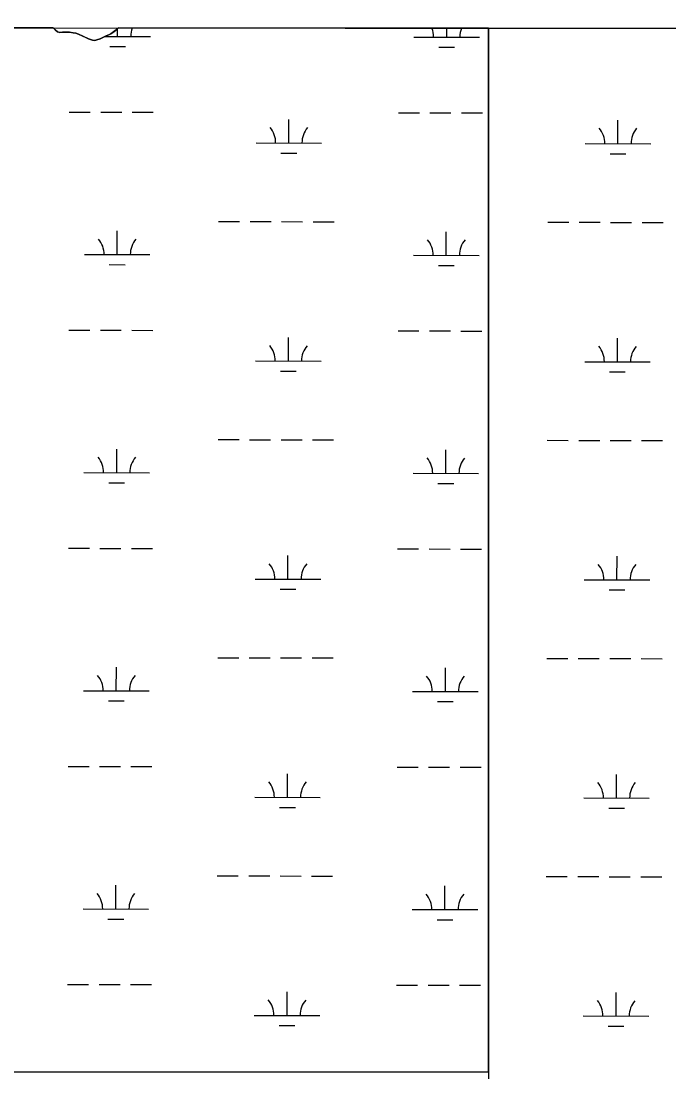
# Model space of a CAD drawing. Extents: x 3219052 to 3256913, y 800770 to 826146.
# Drawn here: x 3232111 to 3233100, y 822767 to 824370 of the extents above; entities that cross this region are included whole.
import ezdxf

# ---------------------------------------------------------------- set-up
doc = ezdxf.new("R2010")
doc.units = 0
for name, color, linetype in [('V-GRID-FRAM', 7, 'Continuous'), ('V-SITE-VEGE', 7, 'Continuous'), ('V-TOPO-SHOR', 7, 'Continuous'), ('V-WETL-SWMP', 7, 'Continuous')]:
    doc.layers.add(name, color=color, linetype=linetype)

msp = doc.modelspace()

# ---------------------------------------------------------------- linework, layer by layer
at = {"layer": 'V-GRID-FRAM'}
msp.add_lwpolyline([(3223248.6, 824370.1), (3254658.5, 824333.6), (3254645.2, 806146.9), (3223219.5, 806183.5), (3223248.6, 824370.1)], dxfattribs=at)
at = {"layer": 'V-SITE-VEGE'}
for p, q in [((3232160.4, 824359.7), (3230063.2, 824362.2)), ((3232163.3, 824356.5), (3232160.4, 824359.7)), ((3232167.1, 824353.5), (3232163.3, 824356.5)), ((3232170.4, 824352.5), (3232167.1, 824353.5)), ((3232174.8, 824353.2), (3232170.4, 824352.5)), ((3232181.9, 824353.3), (3232174.8, 824353.2)), ((3232185.2, 824353), (3232181.9, 824353.3)), ((3232191.1, 824352.3), (3232185.2, 824353)), ((3232195, 824351.5), (3232191.1, 824352.3)), ((3232199, 824350.3), (3232195, 824351.5)), ((3232205.4, 824347.2), (3232199, 824350.3)), ((3232214.1, 824342.9), (3232205.4, 824347.2)), ((3232241.2, 824347.3), (3232235.3, 824344.3)), ((3232245.5, 824349.1), (3232241.2, 824347.3)), ((3232248.3, 824350.4), (3232245.5, 824349.1)), ((3232258.7, 824358.1), (3232248.3, 824350.4)), ((3232259.9, 824359.6), (3232258.7, 824358.1)), ((3232824.3, 824359), (3232259.9, 824359.6)), ((3236906.3, 824354.2), (3232824.3, 824359)), ((3232824.3, 824359), (3232824.3, 821643.4)), ((3232824.3, 822767.1), (3232824.3, 824359)), ((3232220.3, 824341.1), (3232214.1, 824342.9)), ((3232223.8, 824340.6), (3232220.3, 824341.1)), ((3232227.1, 824341.2), (3232223.8, 824340.6)), ((3232232.2, 824343), (3232227.1, 824341.2)), ((3232235.3, 824344.3), (3232232.2, 824343)), ((3230536.4, 822767.1), (3232824.3, 822767.1))]:
    msp.add_line(p, q, dxfattribs=at)
at = {"layer": 'V-TOPO-SHOR'}
msp.add_lwpolyline([(3232160.4, 824359.7), (3232163.3, 824356.5), (3232167.1, 824353.5), (3232170.4, 824352.5), (3232174.8, 824353.2), (3232178.9, 824353.3), (3232181.9, 824353.3), (3232185.2, 824353), (3232191.1, 824352.3), (3232195, 824351.5), (3232199, 824350.3), (3232205.4, 824347.2), (3232210, 824344.9), (3232214.1, 824342.9), (3232220.3, 824341.1), (3232223.8, 824340.6), (3232227.1, 824341.2), (3232232.2, 824343), (3232235.3, 824344.3), (3232241.2, 824347.3), (3232245.5, 824349.1), (3232248.3, 824350.4), (3232252.9, 824353.8), (3232258.7, 824358.1), (3232259.9, 824359.6)], dxfattribs=at)
at = {"layer": 'V-WETL-SWMP'}
for p, q in [((3232160.4, 824359.7), (3230063.2, 824362.2)), ((3232163.3, 824356.5), (3232160.4, 824359.7)), ((3232167.1, 824353.5), (3232163.3, 824356.5)), ((3232170.4, 824352.5), (3232167.1, 824353.5)), ((3232174.8, 824353.2), (3232170.4, 824352.5)), ((3232181.9, 824353.3), (3232174.8, 824353.2)), ((3232185.2, 824353), (3232181.9, 824353.3)), ((3232191.1, 824352.3), (3232185.2, 824353)), ((3232195, 824351.5), (3232191.1, 824352.3)), ((3232199, 824350.3), (3232195, 824351.5)), ((3232205.4, 824347.2), (3232199, 824350.3)), ((3232214.1, 824342.9), (3232205.4, 824347.2)), ((3232241.2, 824347.3), (3232235.3, 824344.3)), ((3232239.7, 824346.6), (3232308.7, 824346.4)), ((3232245.5, 824349.1), (3232241.2, 824347.3)), ((3232248.3, 824350.4), (3232245.5, 824349.1)), ((3232252.9, 824353.8), (3232248.3, 824350.4)), ((3232258.7, 824358.1), (3232252.9, 824353.8)), ((3232259.9, 824359.6), (3232258.7, 824358.1)), ((3232258.7, 824346.5), (3232258.7, 824358.1)), ((3236906.3, 824354.2), (3232259.9, 824359.6)), ((3232710.6, 824345.6), (3232810.6, 824345.4)), ((3232760.6, 824345.5), (3232760.6, 824359)), ((3232220.3, 824341.1), (3232214.1, 824342.9)), ((3232223.8, 824340.6), (3232220.3, 824341.1)), ((3232227.1, 824341.2), (3232223.8, 824340.6)), ((3232232.2, 824343), (3232227.1, 824341.2)), ((3232235.3, 824344.3), (3232232.2, 824343)), ((3232246.7, 824331.1), (3232270.7, 824331.1)), ((3232748.6, 824330.1), (3232772.6, 824330)), ((3232185, 824231.3), (3232217, 824231.2)), ((3232233, 824231.2), (3232265, 824231.1)), ((3232281, 824231.1), (3232313, 824231)), ((3232519.8, 824184.1), (3232519.9, 824220.1)), ((3232687, 824230.2), (3232719, 824230.2)), ((3232735, 824230.1), (3232767, 824230.1)), ((3232783, 824230), (3232815, 824230)), ((3233021.7, 824183.1), (3233021.8, 824219.1)), ((3232469.8, 824184.2), (3232569.8, 824184)), ((3232971.7, 824183.2), (3233071.7, 824183)), ((3232507.8, 824168.7), (3232531.8, 824168.7)), ((3233009.7, 824167.7), (3233033.7, 824167.6)), ((3232412.7, 824064.3), (3232444.7, 824064.2)), ((3232460.7, 824064.2), (3232492.7, 824064.1)), ((3232508.7, 824064.1), (3232540.7, 824064)), ((3232556.7, 824064), (3232588.7, 824063.9)), ((3232914.6, 824063.2), (3232946.6, 824063.2)), ((3232962.6, 824063.1), (3232994.6, 824063.1)), ((3233010.6, 824063), (3233042.6, 824063)), ((3233058.6, 824062.9), (3233090.6, 824062.9)), ((3232258, 824013.9), (3232258.1, 824049.9)), ((3232759.9, 824012.8), (3232760, 824048.8)), ((3232208, 824014), (3232308, 824013.8)), ((3232709.9, 824012.9), (3232809.9, 824012.7)), ((3232246, 823998.5), (3232270, 823998.4)), ((3232747.9, 823997.4), (3232771.9, 823997.4)), ((3232184.3, 823898.6), (3232216.3, 823898.5)), ((3232232.3, 823898.5), (3232264.3, 823898.4)), ((3232280.3, 823898.4), (3232312.3, 823898.3)), ((3232686.3, 823897.5), (3232718.3, 823897.5)), ((3232734.3, 823897.4), (3232766.3, 823897.4)), ((3232782.3, 823897.3), (3232814.3, 823897.3)), ((3232519.1, 823851.5), (3232519.2, 823887.5)), ((3233021, 823850.4), (3233021.1, 823886.4)), ((3232469.1, 823851.6), (3232569.1, 823851.4)), ((3232971, 823850.5), (3233071, 823850.3)), ((3232507.1, 823836.1), (3232531.1, 823836)), ((3233009, 823835), (3233033, 823835)), ((3232412, 823731.6), (3232444, 823731.6)), ((3232460, 823731.5), (3232492, 823731.5)), ((3232508, 823731.4), (3232540, 823731.4)), ((3232556, 823731.3), (3232588, 823731.3)), ((3232913.9, 823730.6), (3232945.9, 823730.5)), ((3232961.9, 823730.5), (3232993.9, 823730.4)), ((3233009.9, 823730.4), (3233041.9, 823730.3)), ((3233057.9, 823730.3), (3233089.9, 823730.2)), ((3232257.3, 823681.2), (3232257.4, 823717.2)), ((3232759.2, 823680.1), (3232759.3, 823716.1)), ((3232207.3, 823681.3), (3232307.3, 823681.1)), ((3232709.2, 823680.3), (3232809.2, 823680)), ((3232245.3, 823665.8), (3232269.3, 823665.7)), ((3232747.2, 823664.7), (3232771.2, 823664.7)), ((3232183.7, 823565.9), (3232215.7, 823565.9)), ((3232231.7, 823565.8), (3232263.7, 823565.8)), ((3232279.7, 823565.7), (3232311.6, 823565.7)), ((3232685.6, 823564.9), (3232717.6, 823564.8)), ((3232733.6, 823564.8), (3232765.6, 823564.7)), ((3232781.6, 823564.7), (3232813.6, 823564.6)), ((3232518.4, 823518.8), (3232518.5, 823554.8)), ((3233020.3, 823517.7), (3233020.4, 823553.7)), ((3232468.4, 823518.9), (3232568.4, 823518.7)), ((3232970.3, 823517.8), (3233070.3, 823517.6)), ((3232506.4, 823503.4), (3232530.4, 823503.3)), ((3233008.3, 823502.3), (3233032.3, 823502.3)), ((3232256.6, 823348.5), (3232256.7, 823384.5)), ((3232411.3, 823398.9), (3232443.3, 823398.9)), ((3232459.3, 823398.8), (3232491.3, 823398.8)), ((3232507.3, 823398.7), (3232539.3, 823398.7)), ((3232555.3, 823398.6), (3232587.3, 823398.6)), ((3232913.2, 823397.9), (3232945.2, 823397.8)), ((3232961.2, 823397.8), (3232993.2, 823397.7)), ((3233009.2, 823397.7), (3233041.2, 823397.6)), ((3233057.2, 823397.6), (3233089.2, 823397.5)), ((3232758.5, 823347.5), (3232758.6, 823383.5)), ((3232206.6, 823348.6), (3232306.6, 823348.4)), ((3232708.5, 823347.6), (3232808.5, 823347.4)), ((3232244.6, 823333.1), (3232268.6, 823333.1)), ((3232746.5, 823332.1), (3232770.5, 823332)), ((3232183, 823233.2), (3232215, 823233.2)), ((3232231, 823233.1), (3232263, 823233.1)), ((3232279, 823233), (3232311, 823233)), ((3232684.9, 823232.2), (3232716.9, 823232.1)), ((3232732.9, 823232.1), (3232764.9, 823232)), ((3232780.9, 823232), (3232812.9, 823231.9)), ((3232517.7, 823186.1), (3232517.8, 823222.1)), ((3233019.6, 823185.1), (3233019.7, 823221.1)), ((3232467.7, 823186.2), (3232567.7, 823186)), ((3232969.6, 823185.2), (3233069.6, 823185)), ((3232505.7, 823170.7), (3232529.7, 823170.7)), ((3233007.6, 823169.7), (3233031.6, 823169.6)), ((3232410.6, 823066.3), (3232442.6, 823066.2)), ((3232458.6, 823066.2), (3232490.6, 823066.1)), ((3232506.6, 823066.1), (3232538.6, 823066)), ((3232554.6, 823066), (3232586.6, 823065.9)), ((3232912.5, 823065.2), (3232944.5, 823065.2)), ((3232960.5, 823065.1), (3232992.5, 823065.1)), ((3233008.5, 823065), (3233040.5, 823065)), ((3233056.5, 823064.9), (3233088.5, 823064.9)), ((3232255.9, 823015.9), (3232256, 823051.9)), ((3232757.8, 823014.8), (3232757.9, 823050.8)), ((3232205.9, 823016), (3232305.9, 823015.7)), ((3232707.8, 823014.9), (3232807.8, 823014.7)), ((3232243.9, 823000.4), (3232267.9, 823000.4)), ((3232745.8, 822999.4), (3232769.8, 822999.3)), ((3232182.3, 822900.6), (3232214.3, 822900.5)), ((3232230.3, 822900.5), (3232262.3, 822900.4)), ((3232278.3, 822900.4), (3232310.3, 822900.3)), ((3232517, 822853.4), (3232517.1, 822889.4)), ((3232684.2, 822899.5), (3232716.2, 822899.5)), ((3232732.2, 822899.4), (3232764.2, 822899.4)), ((3232780.2, 822899.3), (3232812.2, 822899.3)), ((3233018.9, 822852.4), (3233019, 822888.4)), ((3232467, 822853.5), (3232567, 822853.3)), ((3232968.9, 822852.5), (3233068.9, 822852.3)), ((3232505, 822838), (3232529, 822838)), ((3233006.9, 822837), (3233030.9, 822836.9))]:
    msp.add_line(p, q, dxfattribs=at)
for centre, start, end in [((3232313.9, 824346.9), 158.8854, 180.6517), ((3232705.4, 824346.1), 359.1081, 21.6183), ((3232815.8, 824345.9), 158.0681, 180.6517), ((3232464.5, 824184.7), 359.1081, 40.6518), ((3232575, 824184.5), 139.1081, 180.6517), ((3232966.5, 824183.7), 359.1081, 40.6518), ((3233076.9, 824183.4), 139.1081, 180.6517), ((3232202.8, 824014.5), 359.1081, 40.6518), ((3232313.2, 824014.2), 139.1081, 180.6517), ((3232704.7, 824013.4), 359.1081, 40.6518), ((3232815.1, 824013.2), 139.1081, 180.6517), ((3232463.9, 823852.1), 359.1081, 40.6518), ((3232574.3, 823851.8), 139.1081, 180.6517), ((3232965.8, 823851), 359.1081, 40.6518), ((3233076.2, 823850.8), 139.1081, 180.6517), ((3232202.1, 823681.8), 359.1081, 40.6518), ((3232312.5, 823681.6), 139.1081, 180.6517), ((3232704, 823680.7), 359.1081, 40.6518), ((3232814.5, 823680.5), 139.1081, 180.6517), ((3232463.2, 823519.4), 359.1081, 40.6518), ((3232573.6, 823519.2), 139.1081, 180.6517), ((3232965.1, 823518.3), 359.1081, 40.6518), ((3233075.5, 823518.1), 139.1081, 180.6517), ((3232201.4, 823349.1), 359.1081, 40.6518), ((3232311.8, 823348.9), 139.1081, 180.6517), ((3232703.3, 823348.1), 359.1081, 40.6518), ((3232813.8, 823347.8), 139.1081, 180.6517), ((3232462.5, 823186.7), 359.1081, 40.6518), ((3232572.9, 823186.5), 139.1081, 180.6517), ((3232964.4, 823185.7), 359.1081, 40.6518), ((3233074.8, 823185.4), 139.1081, 180.6517), ((3232200.7, 823016.4), 359.1081, 40.6518), ((3232311.1, 823016.2), 139.1081, 180.6517), ((3232702.6, 823015.4), 359.1081, 40.6518), ((3232813.1, 823015.2), 139.1081, 180.6517), ((3232461.8, 822854), 359.1081, 40.6518), ((3232572.2, 822853.8), 139.1081, 180.6517), ((3232963.7, 822853), 359.1081, 40.6518), ((3233074.2, 822852.8), 139.1081, 180.6517)]:
    msp.add_arc(centre, 35.2, start, end, dxfattribs=at)

doc.saveas('drawing.dxf')
